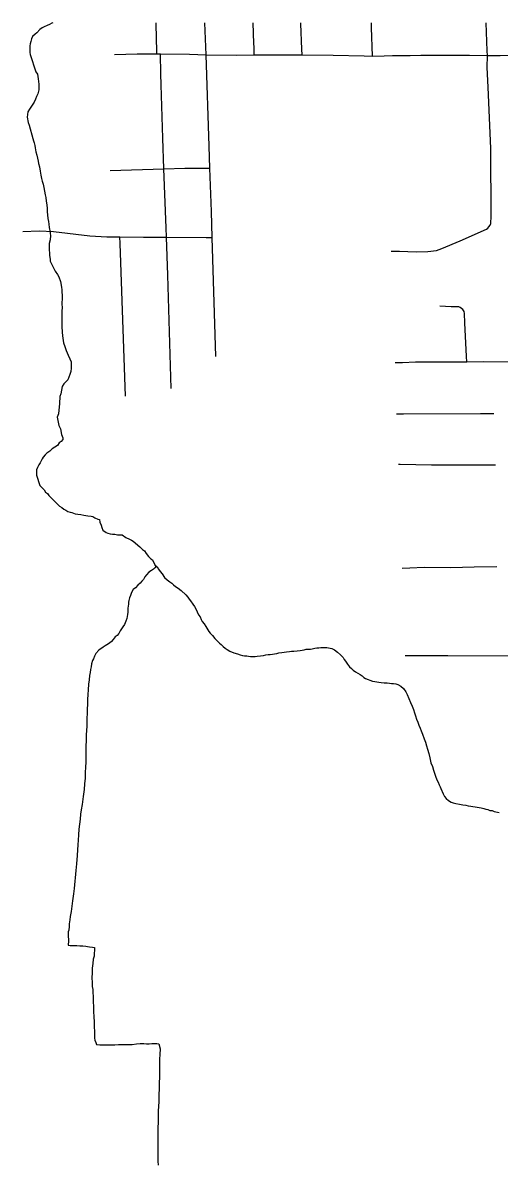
# Model space of a CAD drawing. Extents: x 0 to 34, y 0 to 22.
# Drawn here: x 4.74 to 5.262, y 9.216 to 10.465 of the extents above; entities that cross this region are included whole.
import ezdxf

# ---------------------------------------------------------------- set-up
doc = ezdxf.new("R2010")
doc.units = 0
doc.layers.add('GM_X_City_Street', color=7, linetype='Continuous')
doc.layers.add('GM_X_Minor_River', color=7, linetype='Continuous')

msp = doc.modelspace()

# ---------------------------------------------------------------- linework, layer by layer
at = {"layer": 'GM_X_City_Street'}
msp.add_line((5.1238, 10.4283), (5.1363, 10.4286), dxfattribs=at)
for points in [[(4.8874, 10.4308), (4.8874, 10.4333), (4.8867, 10.4633), (4.8867, 10.4647)], [(4.9518, 10.0995), (4.948, 10.2298), (4.9472, 10.2582), (4.9455, 10.3056), (4.9447, 10.3297), (4.9412, 10.4297), (4.94, 10.4647)], [(4.994, 10.4295), (4.9938, 10.4379), (4.9937, 10.442), (4.993, 10.4647)], [(5.0465, 10.4295), (5.0462, 10.4359), (5.045, 10.4637), (5.045, 10.4647)], [(5.1238, 10.4283), (5.1226, 10.4595), (5.1224, 10.4647)], [(5.2534, 10.2465), (5.2538, 10.2516), (5.2533, 10.3272), (5.2503, 10.3944), (5.2493, 10.4158), (5.2495, 10.4291), (5.2493, 10.4342), (5.2481, 10.4647)], [(4.8409, 10.4301), (4.8657, 10.4307), (4.8874, 10.4308), (4.8912, 10.4308), (4.9231, 10.4302), (4.9412, 10.4297), (4.9751, 10.4294), (4.994, 10.4295), (5.008, 10.4296), (5.0353, 10.4295), (5.0465, 10.4295), (5.0807, 10.4293), (5.1145, 10.4287), (5.1238, 10.4283)], [(4.9029, 10.0645), (4.8992, 10.1886), (4.8978, 10.23), (4.8975, 10.2404), (4.8951, 10.3048), (4.8938, 10.3383), (4.8921, 10.3968), (4.8915, 10.4088), (4.8912, 10.4308)], [(5.1363, 10.4286), (5.1454, 10.4288), (5.1649, 10.4291)], [(5.1649, 10.4291), (5.1765, 10.4293), (5.193, 10.4292), (5.1992, 10.4293)], [(5.1992, 10.4293), (5.2026, 10.4293), (5.2298, 10.4293), (5.2495, 10.4291)], [(5.2495, 10.4291), (5.2637, 10.4289), (5.3123, 10.4294)], [(4.8361, 10.3031), (4.8951, 10.3048), (4.9178, 10.3055), (4.9398, 10.3056), (4.9455, 10.3056)], [(5.144, 10.2147), (5.15, 10.2146), (5.1531, 10.2146), (5.1624, 10.2143), (5.1718, 10.2139), (5.1844, 10.2145), (5.1936, 10.2156), (5.1996, 10.2175), (5.2197, 10.226), (5.2484, 10.2388), (5.2499, 10.24), (5.2512, 10.2412), (5.2526, 10.2431), (5.2532, 10.2451), (5.2534, 10.2465)], [(4.7404, 10.2362), (4.7583, 10.2368), (4.7739, 10.2362), (4.8139, 10.2314), (4.8324, 10.2304), (4.8467, 10.2303), (4.8728, 10.2301), (4.8978, 10.23), (4.9412, 10.2298), (4.948, 10.2298)], [(4.8529, 10.0561), (4.847, 10.2232), (4.8467, 10.2303)], [(5.227, 10.0937), (5.2267, 10.0993), (5.2249, 10.1364), (5.2246, 10.1465), (5.2241, 10.1487), (5.2235, 10.1499), (5.2225, 10.151), (5.2212, 10.1521), (5.2198, 10.153), (5.2182, 10.1536), (5.216, 10.1538), (5.2099, 10.1538), (5.1973, 10.1544)], [(5.1484, 10.0927), (5.1566, 10.0929), (5.1709, 10.0934), (5.227, 10.0937), (5.245, 10.0938), (5.3168, 10.0934), (5.3224, 10.0933)], [(5.15, 10.0365), (5.1577, 10.0366), (5.2418, 10.0369), (5.2566, 10.0368)], [(5.152, 9.9816), (5.1541, 9.9816), (5.1884, 9.9809), (5.2523, 9.9807), (5.2584, 9.9808)], [(5.1561, 9.8677), (5.1645, 9.868), (5.1803, 9.8686), (5.2094, 9.8683), (5.2351, 9.8692), (5.2599, 9.8693)], [(5.1594, 9.7722), (5.1656, 9.7722), (5.206, 9.7721), (5.3055, 9.7717), (5.3333, 9.7714)]]:
    msp.add_lwpolyline(points, dxfattribs=at)
at = {"layer": 'GM_X_Minor_River'}
for points in [[(4.7735, 10.4647), (4.7723, 10.4642), (4.7697, 10.463), (4.767, 10.4619), (4.764, 10.4604), (4.7617, 10.4592), (4.7591, 10.4573), (4.7557, 10.4539), (4.7538, 10.4524), (4.7511, 10.4497), (4.75, 10.447), (4.7492, 10.4444), (4.7485, 10.4417), (4.7481, 10.4394), (4.7481, 10.4371), (4.7481, 10.4348), (4.7481, 10.4322), (4.7485, 10.4299), (4.7546, 10.4112), (4.7565, 10.4086), (4.7573, 10.4033), (4.758, 10.3975), (4.758, 10.3937), (4.758, 10.3915), (4.7569, 10.3869), (4.7554, 10.3842), (4.7543, 10.3812), (4.7527, 10.3777), (4.7501, 10.3735), (4.7478, 10.3701), (4.7459, 10.3674)], [(4.7459, 10.3674), (4.7452, 10.3614), (4.7463, 10.3556), (4.7475, 10.3526), (4.7513, 10.3381), (4.7521, 10.3355), (4.7528, 10.3332), (4.7536, 10.3305), (4.754, 10.3279), (4.7547, 10.3233), (4.7559, 10.3199), (4.7566, 10.3165), (4.7574, 10.3134), (4.7578, 10.3107), (4.7586, 10.3069), (4.7593, 10.3024), (4.7601, 10.2978), (4.7609, 10.2944), (4.7616, 10.2913), (4.7628, 10.2879), (4.7635, 10.2845), (4.7643, 10.2803), (4.7651, 10.2765), (4.7658, 10.2735), (4.7662, 10.2696), (4.7666, 10.2655), (4.767, 10.2613), (4.767, 10.2578), (4.7674, 10.2544), (4.7678, 10.2506), (4.7685, 10.2472), (4.7689, 10.2441), (4.7693, 10.2407), (4.7697, 10.2388), (4.7704, 10.2358), (4.7705, 10.2339), (4.7708, 10.232), (4.7705, 10.227), (4.7693, 10.2232), (4.7693, 10.2183), (4.7697, 10.2103), (4.7705, 10.2057), (4.7705, 10.2038), (4.7728, 10.1985), (4.7758, 10.1928), (4.7785, 10.1893), (4.78, 10.1867), (4.7819, 10.1814), (4.7827, 10.1753), (4.7831, 10.1722), (4.7835, 10.1638), (4.7831, 10.1566), (4.7835, 10.1532), (4.7831, 10.149), (4.7831, 10.146), (4.7831, 10.141), (4.7831, 10.1383), (4.7832, 10.1322), (4.7835, 10.1262), (4.7839, 10.122), (4.7851, 10.1144), (4.7866, 10.1102), (4.7881, 10.106), (4.79, 10.101), (4.7919, 10.0969), (4.7935, 10.0934), (4.7935, 10.09), (4.7935, 10.0866), (4.7931, 10.0828), (4.792, 10.0797), (4.7897, 10.074), (4.7871, 10.0713), (4.7855, 10.0694), (4.7836, 10.0664), (4.7821, 10.0584), (4.781, 10.0557), (4.7806, 10.0481), (4.7795, 10.0367), (4.778, 10.0329), (4.7799, 10.0237), (4.7818, 10.0203), (4.783, 10.0139), (4.7841, 10.0104), (4.7841, 10.0085), (4.7826, 10.0062), (4.7803, 10.0047), (4.7784, 10.002), (4.7754, 10.0001), (4.7727, 9.9982), (4.7701, 9.9959), (4.7667, 9.9936), (4.7648, 9.9917), (4.7629, 9.9891), (4.7617, 9.9872), (4.7595, 9.983), (4.758, 9.9807), (4.7564, 9.978), (4.7553, 9.9753), (4.7553, 9.9727), (4.7553, 9.9693), (4.7591, 9.9582)], [(4.7591, 9.9582), (4.7614, 9.9559), (4.7637, 9.9533), (4.7652, 9.951), (4.7675, 9.9495), (4.769, 9.9472), (4.7713, 9.9449), (4.7732, 9.943), (4.7759, 9.9404), (4.7785, 9.9377), (4.7808, 9.9354), (4.7831, 9.9339), (4.7854, 9.9324), (4.7877, 9.9313), (4.7896, 9.9297), (4.7922, 9.929), (4.7941, 9.9286), (4.7979, 9.9271), (4.8006, 9.9267), (4.804, 9.9263), (4.8074, 9.9256), (4.8116, 9.9248), (4.8154, 9.9245), (4.8173, 9.9241), (4.8192, 9.9229), (4.8226, 9.9214), (4.8245, 9.9211), (4.8249, 9.918), (4.8264, 9.9146), (4.8272, 9.9123), (4.828, 9.9093), (4.8318, 9.9066), (4.8337, 9.9058), (4.8363, 9.9051), (4.8386, 9.9047), (4.8413, 9.9047), (4.8443, 9.9043), (4.8473, 9.904), (4.8492, 9.904), (4.8534, 9.9013), (4.8572, 9.8994), (4.8595, 9.8983), (4.8614, 9.8971), (4.8637, 9.8952), (4.8664, 9.893), (4.8686, 9.8911), (4.8717, 9.888), (4.8736, 9.8865), (4.8755, 9.8838), (4.8781, 9.8804), (4.8808, 9.8778), (4.8827, 9.8766), (4.885, 9.8713), (4.8877, 9.869), (4.8892, 9.8667), (4.8911, 9.8641), (4.893, 9.8614), (4.8957, 9.8576), (4.8987, 9.855), (4.9014, 9.8527), (4.9036, 9.8512), (4.9055, 9.8493), (4.9078, 9.8477), (4.9105, 9.8459), (4.9139, 9.8432), (4.9189, 9.8386), (4.9211, 9.836), (4.9227, 9.8337), (4.9242, 9.8318), (4.9269, 9.8284), (4.9284, 9.8257), (4.9299, 9.823), (4.9314, 9.82), (4.9329, 9.8166), (4.9349, 9.8143), (4.936, 9.8116), (4.9371, 9.8094), (4.939, 9.8067), (4.9409, 9.8037), (4.9432, 9.8002), (4.9444, 9.7983), (4.9459, 9.7964), (4.9482, 9.7938), (4.9508, 9.7907), (4.9527, 9.7888), (4.9558, 9.7854), (4.9577, 9.7839), (4.96, 9.782), (4.9623, 9.7801), (4.9645, 9.7786), (4.9672, 9.7767), (4.9718, 9.7748), (4.9756, 9.7737), (4.9786, 9.7729), (4.9813, 9.7721), (4.9835, 9.7718), (4.9858, 9.7718), (4.9877, 9.7714), (4.99, 9.771), (4.9927, 9.771), (4.9949, 9.771)], [(4.8867, 9.8699), (4.885, 9.8679), (4.8835, 9.8664), (4.8816, 9.8652), (4.8786, 9.8633), (4.8759, 9.8602), (4.874, 9.858), (4.8725, 9.8553), (4.871, 9.8534), (4.8691, 9.8511), (4.8664, 9.8492), (4.8638, 9.8461), (4.8615, 9.8442), (4.86, 9.8419), (4.8592, 9.84), (4.8585, 9.8377), (4.8573, 9.8351), (4.8566, 9.8324), (4.8562, 9.8305), (4.8562, 9.8282), (4.8558, 9.8259), (4.8555, 9.8237), (4.8555, 9.8195), (4.8551, 9.8168), (4.8543, 9.8126), (4.8532, 9.8096), (4.8517, 9.8061), (4.8502, 9.8035), (4.8487, 9.8012), (4.8471, 9.7989), (4.8456, 9.7962), (4.8437, 9.7939), (4.8418, 9.7924), (4.8396, 9.7897), (4.8377, 9.7875), (4.8354, 9.7855), (4.8324, 9.7836), (4.8305, 9.7825), (4.8286, 9.7813), (4.8236, 9.7779), (4.8206, 9.7741), (4.8191, 9.7714), (4.8179, 9.7684), (4.8168, 9.7665), (4.8157, 9.763), (4.8153, 9.7596), (4.8145, 9.7566), (4.8142, 9.7535), (4.8134, 9.7501), (4.813, 9.7455), (4.8123, 9.7406), (4.8119, 9.7345), (4.8116, 9.7292), (4.8112, 9.7238), (4.8112, 9.7189), (4.8108, 9.7132), (4.8108, 9.7086), (4.8105, 9.7036), (4.8105, 9.6995), (4.8105, 9.6945), (4.8101, 9.6899), (4.8097, 9.685), (4.8097, 9.6781), (4.8094, 9.6736), (4.8094, 9.6698), (4.8094, 9.6644), (4.8094, 9.6591), (4.8094, 9.6549), (4.809, 9.65), (4.8087, 9.6435), (4.8087, 9.6378), (4.8079, 9.6317), (4.8075, 9.6252), (4.8064, 9.6176), (4.8053, 9.6088), (4.8045, 9.6031), (4.8038, 9.5982), (4.8034, 9.5929), (4.8027, 9.5875), (4.8019, 9.5818), (4.8016, 9.5757), (4.8012, 9.57), (4.8008, 9.5647), (4.8004, 9.5593), (4.8001, 9.5529), (4.7993, 9.5441), (4.7986, 9.5365), (4.7967, 9.5171), (4.796, 9.511), (4.7948, 9.5034), (4.7941, 9.4977), (4.7933, 9.4919), (4.7926, 9.4881), (4.7922, 9.4862), (4.7918, 9.4828), (4.7911, 9.4782), (4.7911, 9.4752), (4.7907, 9.4714), (4.7903, 9.4695), (4.7903, 9.4657), (4.7904, 9.4596)], [(4.9949, 9.771), (4.9972, 9.7714), (5.001, 9.7718), (5.004, 9.7722), (5.0067, 9.7726), (5.0094, 9.773), (5.0116, 9.7733), (5.0189, 9.7741), (5.0211, 9.7749), (5.0242, 9.7753), (5.0268, 9.7757), (5.0295, 9.776), (5.0325, 9.7764), (5.0348, 9.7768), (5.0375, 9.7768), (5.0409, 9.7772), (5.0443, 9.7776), (5.0466, 9.778), (5.0489, 9.7784), (5.0511, 9.7788), (5.053, 9.7788), (5.0557, 9.7791), (5.0576, 9.7795), (5.0606, 9.7799), (5.0625, 9.7803), (5.0648, 9.7803), (5.0671, 9.7807), (5.0694, 9.7807), (5.0713, 9.7807), (5.0735, 9.7807), (5.0754, 9.7803), (5.0789, 9.7796), (5.0819, 9.7781), (5.0853, 9.7758), (5.0887, 9.7727), (5.0914, 9.7697), (5.0926, 9.7678), (5.0941, 9.7659), (5.0964, 9.7625), (5.0983, 9.7598), (5.1005, 9.7579), (5.1024, 9.756), (5.1051, 9.7541), (5.1074, 9.7526), (5.1101, 9.7511), (5.1123, 9.7496), (5.1142, 9.7481), (5.1161, 9.7469), (5.1237, 9.7439), (5.126, 9.7435), (5.1283, 9.7431), (5.1306, 9.7428), (5.1332, 9.7424), (5.1363, 9.742), (5.1397, 9.742), (5.1424, 9.7416), (5.1446, 9.7413), (5.1465, 9.7413), (5.1492, 9.7409), (5.1515, 9.7401), (5.1545, 9.7386), (5.1576, 9.736), (5.1602, 9.7322), (5.1617, 9.7295), (5.1633, 9.7249), (5.1652, 9.7207), (5.1671, 9.7166), (5.1686, 9.7128), (5.1698, 9.7093), (5.1709, 9.7059), (5.172, 9.7025), (5.1732, 9.6991), (5.1743, 9.6956), (5.1759, 9.6926), (5.177, 9.6896), (5.1785, 9.6858), (5.1801, 9.6808), (5.1816, 9.677), (5.1827, 9.6732), (5.1839, 9.6694), (5.1854, 9.6648), (5.1865, 9.6599), (5.1877, 9.6546), (5.1892, 9.6504), (5.1904, 9.6466), (5.1915, 9.6431), (5.1927, 9.6401), (5.1942, 9.6359), (5.1957, 9.6333), (5.1965, 9.6306), (5.1976, 9.6283), (5.1984, 9.6264), (5.201, 9.6207), (5.2026, 9.6177), (5.2045, 9.6154), (5.2068, 9.6131), (5.2098, 9.6116), (5.2121, 9.6108), (5.2151, 9.6101), (5.2189, 9.6093), (5.2227, 9.6086)], [(5.2227, 9.6086), (5.2258, 9.6082), (5.2284, 9.6074), (5.2315, 9.6071), (5.2337, 9.6067), (5.236, 9.6063), (5.2383, 9.6059), (5.2406, 9.6056), (5.2428, 9.6052), (5.2455, 9.6044), (5.2478, 9.6037), (5.2501, 9.6033), (5.2523, 9.6025), (5.2546, 9.6022), (5.2569, 9.6014), (5.2588, 9.601), (5.2607, 9.6006), (5.2626, 9.6003)], [(4.7904, 9.4596), (4.79, 9.455), (4.7923, 9.4546), (4.7945, 9.4546), (4.7964, 9.4546), (4.7995, 9.4547), (4.8029, 9.4543), (4.8063, 9.4543), (4.8094, 9.4539), (4.8113, 9.4535), (4.8135, 9.4532), (4.8169, 9.4528), (4.8189, 9.4524), (4.8185, 9.4429), (4.8177, 9.4395), (4.817, 9.4349), (4.8166, 9.4296), (4.8166, 9.4246), (4.8162, 9.4193), (4.8166, 9.414), (4.8166, 9.4098), (4.817, 9.4063), (4.817, 9.4033), (4.8174, 9.3984), (4.8174, 9.3926), (4.8178, 9.3881), (4.8178, 9.382), (4.8182, 9.3767), (4.8186, 9.3706), (4.8186, 9.3652), (4.819, 9.3607), (4.819, 9.3576), (4.819, 9.355), (4.819, 9.3531), (4.8194, 9.3508), (4.8205, 9.3485), (4.8213, 9.3462), (4.8247, 9.3458), (4.8281, 9.3458), (4.8323, 9.3458), (4.8369, 9.3459), (4.8411, 9.3459), (4.8452, 9.3463), (4.8479, 9.3463), (4.857, 9.3463), (4.8604, 9.3463), (4.865, 9.3467), (4.8692, 9.3471), (4.873, 9.3471), (4.876, 9.3467), (4.879, 9.3467), (4.8817, 9.3471), (4.8855, 9.3471), (4.8874, 9.3471), (4.8893, 9.3467), (4.8908, 9.3414), (4.8905, 9.3353), (4.8901, 9.33), (4.8901, 9.325), (4.8901, 9.3201), (4.8901, 9.3155), (4.8901, 9.3102), (4.8897, 9.3041), (4.8898, 9.2976), (4.8894, 9.2915), (4.8894, 9.2839), (4.889, 9.2782), (4.8887, 9.2736), (4.8887, 9.2687), (4.8887, 9.2641), (4.8887, 9.2595), (4.8883, 9.2565), (4.8883, 9.2531), (4.8883, 9.2485), (4.8883, 9.2439), (4.8883, 9.2386), (4.8883, 9.2337), (4.8884, 9.2264), (4.8884, 9.2219), (4.8884, 9.2184), (4.8888, 9.2139)]]:
    msp.add_lwpolyline(points, dxfattribs=at)

doc.saveas('drawing.dxf')
